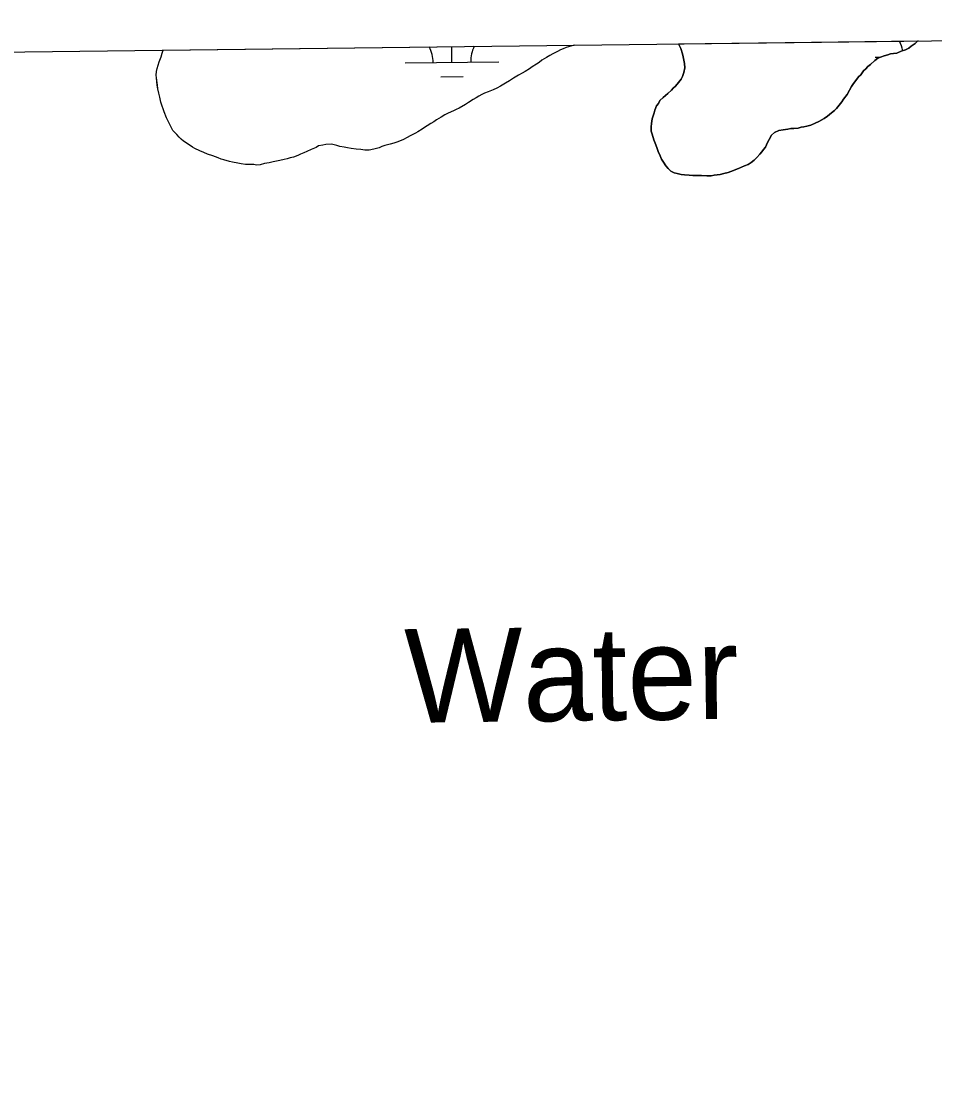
# Model space of a CAD drawing. Extents: x 3704301 to 3742427, y 506229 to 532009.
# Drawn here: x 3737339 to 3738314, y 529086 to 530215 of the extents above; entities that cross this region are included whole.
import ezdxf

# ---------------------------------------------------------------- set-up
doc = ezdxf.new("R2010")
doc.units = 0
for name, color, linetype in [('V-GRID-FRAM', 7, 'Continuous'), ('V-RIVR-IDEN', 7, 'Continuous'), ('V-TOPO-SHOR', 7, 'Continuous'), ('V-WETL-SWMP', 7, 'Continuous')]:
    doc.layers.add(name, color=color, linetype=linetype)

msp = doc.modelspace()

# ---------------------------------------------------------------- linework, layer by layer
at = {"layer": 'V-GRID-FRAM'}
msp.add_lwpolyline([(3708355.7, 529827.8), (3740022.4, 530214.7), (3740252.5, 512033.3), (3708569.9, 511646.2), (3708355.7, 529827.8)], dxfattribs=at)
at = {"layer": 'V-TOPO-SHOR'}
for points in [[(3738152.5, 530098.6), (3738157.4, 530099.2), (3738160.7, 530100), (3738163.9, 530100.1), (3738168.3, 530100.6), (3738171.5, 530101.5), (3738174.5, 530102), (3738177.8, 530102.6), (3738182.1, 530103.7), (3738186.5, 530105.9), (3738190.5, 530107.5), (3738196, 530110.6), (3738199.8, 530113.3), (3738204.1, 530116.8), (3738207.1, 530119.3), (3738209.2, 530121.5), (3738212.2, 530125), (3738214.9, 530128.6), (3738216.8, 530131.3), (3738220.6, 530136.5), (3738223.3, 530141.1), (3738225.4, 530145), (3738227.6, 530148.2), (3738231.1, 530152.9), (3738233, 530155.3), (3738235.2, 530157.5), (3738238.1, 530161.6), (3738240.6, 530163.8), (3738242.7, 530166.3), (3738245.7, 530168.4), (3738250.3, 530172.5), (3738253.3, 530175), (3738256.3, 530176.4), (3738260.1, 530177.8), (3738264.1, 530178.9), (3738267.1, 530179.7), (3738270.1, 530180.3), (3738273.9, 530180.6), (3738278.5, 530182.5), (3738283.1, 530184.1), (3738286.4, 530185.8), (3738289.1, 530188), (3738293.4, 530191), (3738295.9, 530193.2), (3738296.4, 530193.6)], [(3737648.5, 530077.6), (3737643.9, 530075.4), (3737640.7, 530074), (3737636.9, 530072.7), (3737634.2, 530071.3), (3737629.6, 530069.6), (3737626, 530068.8), (3737623, 530067.7), (3737619.8, 530066.9), (3737614.9, 530065.8), (3737611.4, 530065.2), (3737607.8, 530064.6), (3737603.5, 530063.5), (3737598.6, 530062.7), (3737594, 530061.3), (3737590.2, 530061), (3737587.2, 530061.5), (3737583.9, 530061.5), (3737578.2, 530061.8), (3737573.9, 530062.3), (3737570, 530063.1), (3737564.6, 530064.1), (3737561.1, 530064.9), (3737555.3, 530066.5), (3737552.3, 530067.3), (3737549.1, 530068.7), (3737543.6, 530070.8), (3737537.9, 530072.7), (3737533.8, 530074.6), (3737529.7, 530076.2), (3737524.3, 530078.6), (3737521.6, 530080.2), (3737516.1, 530084), (3737512.3, 530086.7), (3737509.8, 530088.6), (3737507.4, 530090.8), (3737504.9, 530093.5), (3737500.8, 530098.1), (3737498.1, 530103.8), (3737496.1, 530107.3), (3737493.9, 530111.4), (3737491.5, 530117.9), (3737490.4, 530120.9), (3737489.5, 530123.9), (3737488.1, 530128.2), (3737487, 530133.4), (3737485.9, 530137.7), (3737484.8, 530142.6), (3737484.3, 530146.4), (3737483.4, 530154), (3737483.1, 530157), (3737483.4, 530160.8), (3737484.2, 530164.3), (3737485, 530167.6), (3737486.3, 530171.1), (3737488.4, 530176.6), (3737489.5, 530180.4), (3737490.5, 530183.8)], [(3737929.2, 530189.1), (3737925.6, 530188), (3737920.7, 530186.7), (3737917.5, 530185.3), (3737914.5, 530183.9), (3737911.5, 530182.3), (3737906.6, 530179.8), (3737903.3, 530177.9), (3737899.6, 530175.9), (3737894.7, 530172.9), (3737892, 530170.7), (3737889, 530168.8), (3737884.4, 530165.8), (3737881.7, 530163.9), (3737876.8, 530160.9), (3737873.8, 530159), (3737870, 530157), (3737864.6, 530153.7), (3737860.3, 530151), (3737855.9, 530148.5), (3737850.5, 530145.2), (3737846.7, 530143.1), (3737842.9, 530141.4), (3737837.5, 530139.2), (3737833.7, 530137.8), (3737830.7, 530136.2), (3737827.4, 530134.5), (3737824.7, 530132.9), (3737821.5, 530131.2), (3737816.3, 530127.9), (3737813.3, 530125.8), (3737806.6, 530121.9), (3737803.3, 530120.5), (3737800.3, 530118.9), (3737794.9, 530116.4), (3737791.1, 530114.5), (3737787.3, 530112.3), (3737782.4, 530109.3), (3737779.5, 530107.1), (3737776.2, 530105.4), (3737772.4, 530103), (3737769.4, 530101.1), (3737767, 530099.2), (3737762.4, 530096.4), (3737759.7, 530095), (3737754.2, 530092.3), (3737751, 530090.4), (3737747.2, 530088.4), (3737740.9, 530086), (3737736.9, 530084.3), (3737732.8, 530083.5), (3737727.1, 530081.8), (3737723.8, 530081), (3737720.9, 530079.6), (3737715.4, 530078), (3737710.3, 530077.1), (3737705.9, 530076.8), (3737701.6, 530077.6), (3737696.4, 530077.9), (3737691, 530078.6), (3737687.1, 530079.4), (3737683.6, 530080), (3737679, 530081), (3737675.7, 530081.8), (3737670.3, 530083.4), (3737664, 530082.9), (3737660.8, 530082.3), (3737656.4, 530081.5), (3737653.7, 530079.8), (3737648.5, 530077.6)], [(3738040.6, 530190.5), (3738041.4, 530188.9), (3738043.1, 530185.4), (3738045, 530179.9), (3738045.6, 530176.7), (3738046.4, 530173.2), (3738046.9, 530169.6), (3738047.5, 530165), (3738046.5, 530159.8), (3738044.8, 530155.7), (3738043.5, 530152.7), (3738040.5, 530149.2), (3738037.3, 530145.4), (3738035.1, 530143.2), (3738033, 530141), (3738029.2, 530137.4), (3738024.3, 530133.3), (3738020.8, 530129.8), (3738019.4, 530126.8), (3738017.3, 530124.1), (3738015.4, 530119.7), (3738014.6, 530116.7), (3738012.7, 530110.4), (3738011.7, 530105.5), (3738011.4, 530102), (3738011.4, 530097.4), (3738012.5, 530093.9), (3738014.2, 530087.9), (3738016.4, 530082.5), (3738017.8, 530078.9), (3738018.9, 530075.4), (3738021.1, 530070.8), (3738022.4, 530067.5), (3738024.6, 530064), (3738027.1, 530060.2), (3738029.6, 530057.2), (3738032.6, 530054.5), (3738036.1, 530052.9), (3738039.4, 530052.1), (3738043.5, 530051.1), (3738047, 530050.5), (3738051.9, 530050.3), (3738056, 530050), (3738061.4, 530049.8), (3738065.2, 530049.8), (3738070.9, 530049.6), (3738075.6, 530049.6), (3738078.8, 530050.1), (3738085.3, 530051), (3738089.1, 530052.1), (3738093.5, 530053.2), (3738096.7, 530054.3), (3738104.6, 530057.3), (3738111.1, 530060.1), (3738114.9, 530061.7), (3738118.4, 530063.9), (3738121.4, 530066.1), (3738124.4, 530069.1), (3738127.4, 530072.7), (3738129.5, 530075.1), (3738131.4, 530077.6), (3738133.6, 530080.3), (3738135.7, 530085), (3738137.4, 530088.5), (3738140.1, 530092.9), (3738143, 530095.9), (3738147.6, 530098.1), (3738152.5, 530098.6)]]:
    msp.add_lwpolyline(points, dxfattribs=at)
at = {"layer": 'V-WETL-SWMP'}
for p, q in [((3738040.6, 530190.5), (3738296.4, 530193.6)), ((3738295.9, 530193.2), (3738293.4, 530191)), ((3738296.4, 530193.6), (3738295.9, 530193.2)), ((3737488.4, 530176.6), (3737489.5, 530180.4)), ((3737489.5, 530180.4), (3737490.5, 530183.8)), ((3737490.5, 530183.8), (3737929.2, 530189.1)), ((3737798.8, 530170.8), (3737798.5, 530187.5)), ((3737906.6, 530179.8), (3737903.3, 530177.9)), ((3737911.5, 530182.3), (3737906.6, 530179.8)), ((3737914.5, 530183.9), (3737911.5, 530182.3)), ((3737917.5, 530185.3), (3737914.5, 530183.9)), ((3737920.7, 530186.7), (3737917.5, 530185.3)), ((3737925.6, 530188), (3737920.7, 530186.7)), ((3737929.2, 530189.1), (3737925.6, 530188)), ((3738041.4, 530188.9), (3738040.6, 530190.5)), ((3738043.1, 530185.4), (3738041.4, 530188.9)), ((3738045, 530179.9), (3738043.1, 530185.4)), ((3738045.6, 530176.7), (3738045, 530179.9)), ((3738270.1, 530180.3), (3738267.1, 530179.7)), ((3738273.9, 530180.6), (3738270.1, 530180.3)), ((3738278.5, 530182.5), (3738273.9, 530180.6)), ((3738283.1, 530184.1), (3738278.5, 530182.5)), ((3738286.4, 530185.8), (3738283.1, 530184.1)), ((3738289.1, 530188), (3738286.4, 530185.8)), ((3738293.4, 530191), (3738289.1, 530188)), ((3737485, 530167.6), (3737486.3, 530171.1)), ((3737486.3, 530171.1), (3737488.4, 530176.6)), ((3737748.8, 530170.2), (3737848.7, 530171.4)), ((3737889, 530168.8), (3737884.4, 530165.8)), ((3737892, 530170.7), (3737889, 530168.8)), ((3737894.7, 530172.9), (3737892, 530170.7)), ((3737899.6, 530175.9), (3737894.7, 530172.9)), ((3737903.3, 530177.9), (3737899.6, 530175.9)), ((3738046.4, 530173.2), (3738045.6, 530176.7)), ((3738046.9, 530169.6), (3738046.4, 530173.2)), ((3738047.5, 530165), (3738046.9, 530169.6)), ((3738245.7, 530168.4), (3738242.7, 530166.3)), ((3738250.3, 530172.5), (3738245.7, 530168.4)), ((3738253.3, 530175), (3738250.3, 530172.5)), ((3738250.6, 530176.4), (3738256.4, 530176.4)), ((3738256.3, 530176.4), (3738253.3, 530175)), ((3738260.1, 530177.8), (3738256.3, 530176.4)), ((3738264.1, 530178.9), (3738260.1, 530177.8)), ((3738267.1, 530179.7), (3738264.1, 530178.9)), ((3737483.1, 530157), (3737483.4, 530160.8)), ((3737483.4, 530160.8), (3737484.2, 530164.3)), ((3737484.2, 530164.3), (3737485, 530167.6)), ((3737873.8, 530159), (3737870, 530157)), ((3737876.8, 530160.9), (3737873.8, 530159)), ((3737881.7, 530163.9), (3737876.8, 530160.9)), ((3737884.4, 530165.8), (3737881.7, 530163.9)), ((3738044.8, 530155.7), (3738046.5, 530159.8)), ((3738046.5, 530159.8), (3738047.5, 530165)), ((3738235.2, 530157.5), (3738233, 530155.3)), ((3738238.1, 530161.6), (3738235.2, 530157.5)), ((3738240.6, 530163.8), (3738238.1, 530161.6)), ((3738242.7, 530166.3), (3738240.6, 530163.8)), ((3737483.4, 530154), (3737483.1, 530157)), ((3737484.2, 530146.4), (3737483.4, 530154)), ((3737484.8, 530142.6), (3737484.2, 530146.4)), ((3737786.9, 530155.3), (3737810.9, 530155.5)), ((3737855.9, 530148.5), (3737850.5, 530145.2)), ((3737860.3, 530151), (3737855.9, 530148.5)), ((3737864.6, 530153.7), (3737860.3, 530151)), ((3737870, 530157), (3737864.6, 530153.7)), ((3738037.3, 530145.4), (3738040.5, 530149.2)), ((3738040.5, 530149.2), (3738043.5, 530152.7)), ((3738043.5, 530152.7), (3738044.8, 530155.7)), ((3738227.6, 530148.2), (3738225.4, 530145)), ((3738231.1, 530152.9), (3738227.6, 530148.2)), ((3738233, 530155.3), (3738231.1, 530152.9)), ((3737485.9, 530137.7), (3737484.8, 530142.6)), ((3737487, 530133.4), (3737485.9, 530137.7)), ((3737830.7, 530136.2), (3737827.4, 530134.5)), ((3737833.7, 530137.8), (3737830.7, 530136.2)), ((3737837.5, 530139.2), (3737833.7, 530137.8)), ((3737842.9, 530141.4), (3737837.5, 530139.2)), ((3737846.7, 530143.1), (3737842.9, 530141.4)), ((3737850.5, 530145.2), (3737846.7, 530143.1)), ((3738024.3, 530133.3), (3738029.2, 530137.4)), ((3738029.2, 530137.4), (3738033, 530141)), ((3738033, 530141), (3738035.1, 530143.2)), ((3738035.1, 530143.2), (3738037.3, 530145.4)), ((3738220.6, 530136.5), (3738216.8, 530131.3)), ((3738223.3, 530141.1), (3738220.6, 530136.5)), ((3738225.4, 530145), (3738223.3, 530141.1)), ((3737488.1, 530128.2), (3737487, 530133.4)), ((3737489.5, 530123.9), (3737488.1, 530128.2)), ((3737490.4, 530120.9), (3737489.5, 530123.9)), ((3737813.3, 530125.8), (3737806.6, 530121.9)), ((3737816.3, 530127.9), (3737813.3, 530125.8)), ((3737821.5, 530131.2), (3737816.3, 530127.9)), ((3737824.7, 530132.9), (3737821.5, 530131.2)), ((3737827.4, 530134.5), (3737824.7, 530132.9)), ((3738015.4, 530119.7), (3738017.3, 530124.1)), ((3738017.3, 530124.1), (3738019.4, 530126.8)), ((3738019.4, 530126.8), (3738020.8, 530129.8)), ((3738020.8, 530129.8), (3738024.3, 530133.3)), ((3738212.2, 530125), (3738209.2, 530121.5)), ((3738214.9, 530128.6), (3738212.2, 530125)), ((3738216.8, 530131.3), (3738214.9, 530128.6)), ((3737491.5, 530117.9), (3737490.4, 530120.9)), ((3737493.9, 530111.4), (3737491.5, 530117.9)), ((3737787.3, 530112.3), (3737782.4, 530109.3)), ((3737791.1, 530114.5), (3737787.3, 530112.3)), ((3737794.9, 530116.4), (3737791.1, 530114.5)), ((3737800.3, 530118.9), (3737794.9, 530116.4)), ((3737803.3, 530120.5), (3737800.3, 530118.9)), ((3737806.6, 530121.9), (3737803.3, 530120.5)), ((3738012.7, 530110.4), (3738014.6, 530116.7)), ((3738014.6, 530116.7), (3738015.4, 530119.7)), ((3738199.8, 530113.3), (3738196, 530110.6)), ((3738204.1, 530116.8), (3738199.8, 530113.3)), ((3738207.1, 530119.3), (3738204.1, 530116.8)), ((3738209.2, 530121.5), (3738207.1, 530119.3)), ((3737496.1, 530107.3), (3737493.9, 530111.4)), ((3737498.1, 530103.8), (3737496.1, 530107.3)), ((3737500.8, 530098.1), (3737498.1, 530103.8)), ((3737769.4, 530101.1), (3737767, 530099.2)), ((3737772.4, 530103), (3737769.4, 530101.1)), ((3737776.2, 530105.4), (3737772.4, 530103)), ((3737779.5, 530107.1), (3737776.2, 530105.4)), ((3737782.4, 530109.3), (3737779.5, 530107.1)), ((3738011.4, 530102), (3738011.7, 530105.5)), ((3738011.4, 530097.4), (3738011.4, 530102)), ((3738011.7, 530105.5), (3738012.7, 530110.4)), ((3738171.5, 530101.5), (3738168.3, 530100.6)), ((3738174.5, 530102), (3738171.5, 530101.5)), ((3738177.8, 530102.6), (3738174.5, 530102)), ((3738182.1, 530103.7), (3738177.8, 530102.6)), ((3738186.5, 530105.9), (3738182.1, 530103.7)), ((3738190.5, 530107.5), (3738186.5, 530105.9)), ((3738196, 530110.6), (3738190.5, 530107.5)), ((3737504.9, 530093.5), (3737500.8, 530098.1)), ((3737507.4, 530090.8), (3737504.9, 530093.5)), ((3737509.8, 530088.6), (3737507.4, 530090.8)), ((3737751, 530090.4), (3737747.2, 530088.4)), ((3737754.2, 530092.3), (3737751, 530090.4)), ((3737759.7, 530095), (3737754.2, 530092.3)), ((3737762.4, 530096.4), (3737759.7, 530095)), ((3737767, 530099.2), (3737762.4, 530096.4)), ((3738012.5, 530093.9), (3738011.4, 530097.4)), ((3738014.2, 530087.9), (3738012.5, 530093.9)), ((3738140.1, 530092.9), (3738137.4, 530088.5)), ((3738143, 530095.9), (3738140.1, 530092.9)), ((3738147.6, 530098.1), (3738143, 530095.9)), ((3738152.5, 530098.6), (3738147.6, 530098.1)), ((3738157.4, 530099.2), (3738152.5, 530098.6)), ((3738160.7, 530100), (3738157.4, 530099.2)), ((3738163.9, 530100.1), (3738160.7, 530100)), ((3738168.3, 530100.6), (3738163.9, 530100.1)), ((3737512.3, 530086.7), (3737509.8, 530088.6)), ((3737516.1, 530084), (3737512.3, 530086.7)), ((3737521.6, 530080.2), (3737516.1, 530084)), ((3737524.3, 530078.6), (3737521.6, 530080.2)), ((3737529.7, 530076.2), (3737524.3, 530078.6)), ((3737653.7, 530079.8), (3737648.5, 530077.6)), ((3737656.4, 530081.5), (3737653.7, 530079.8)), ((3737660.8, 530082.3), (3737656.4, 530081.5)), ((3737664, 530082.9), (3737660.8, 530082.3)), ((3737670.3, 530083.4), (3737664, 530082.9)), ((3737675.7, 530081.8), (3737670.3, 530083.4)), ((3737679, 530081), (3737675.7, 530081.8)), ((3737683.6, 530080), (3737679, 530081)), ((3737687.1, 530079.4), (3737683.6, 530080)), ((3737691, 530078.6), (3737687.1, 530079.4)), ((3737696.4, 530077.9), (3737691, 530078.6)), ((3737720.9, 530079.6), (3737715.4, 530078)), ((3737723.8, 530081), (3737720.9, 530079.6)), ((3737727.1, 530081.8), (3737723.8, 530081)), ((3737732.8, 530083.5), (3737727.1, 530081.8)), ((3737736.9, 530084.3), (3737732.8, 530083.5)), ((3737740.9, 530086), (3737736.9, 530084.3)), ((3737747.2, 530088.4), (3737740.9, 530086)), ((3738016.4, 530082.5), (3738014.2, 530087.9)), ((3738017.8, 530078.9), (3738016.4, 530082.5)), ((3738018.9, 530075.4), (3738017.8, 530078.9)), ((3738133.6, 530080.3), (3738131.4, 530077.6)), ((3738135.7, 530085), (3738133.6, 530080.3)), ((3738137.4, 530088.5), (3738135.7, 530085)), ((3737533.8, 530074.6), (3737529.7, 530076.2)), ((3737537.9, 530072.7), (3737533.8, 530074.6)), ((3737543.6, 530070.8), (3737537.9, 530072.7)), ((3737549.1, 530068.7), (3737543.6, 530070.8)), ((3737552.3, 530067.3), (3737549.1, 530068.7)), ((3737555.3, 530066.5), (3737552.3, 530067.3)), ((3737623, 530067.7), (3737619.8, 530066.9)), ((3737626, 530068.8), (3737623, 530067.7)), ((3737629.6, 530069.6), (3737626, 530068.8)), ((3737634.2, 530071.3), (3737629.6, 530069.6)), ((3737636.9, 530072.7), (3737634.2, 530071.3)), ((3737640.7, 530074), (3737636.9, 530072.7)), ((3737643.9, 530075.4), (3737640.7, 530074)), ((3737648.5, 530077.6), (3737643.9, 530075.4)), ((3737701.6, 530077.6), (3737696.4, 530077.9)), ((3737705.9, 530076.8), (3737701.6, 530077.6)), ((3737710.3, 530077.1), (3737705.9, 530076.8)), ((3737715.4, 530078), (3737710.3, 530077.1)), ((3738021.1, 530070.8), (3738018.9, 530075.4)), ((3738022.4, 530067.5), (3738021.1, 530070.8)), ((3738024.6, 530064), (3738022.4, 530067.5)), ((3738124.4, 530069.1), (3738121.4, 530066.1)), ((3738127.4, 530072.7), (3738124.4, 530069.1)), ((3738129.5, 530075.1), (3738127.4, 530072.7)), ((3738131.4, 530077.6), (3738129.5, 530075.1)), ((3737561.1, 530064.9), (3737555.3, 530066.5)), ((3737564.6, 530064.1), (3737561.1, 530064.9)), ((3737570, 530063.1), (3737564.6, 530064.1)), ((3737573.9, 530062.3), (3737570, 530063.1)), ((3737578.2, 530061.8), (3737573.9, 530062.3)), ((3737583.9, 530061.5), (3737578.2, 530061.8)), ((3737587.2, 530061.5), (3737583.9, 530061.5)), ((3737590.2, 530061), (3737587.2, 530061.5)), ((3737594, 530061.3), (3737590.2, 530061)), ((3737598.6, 530062.7), (3737594, 530061.3)), ((3737603.5, 530063.5), (3737598.6, 530062.7)), ((3737607.8, 530064.6), (3737603.5, 530063.5)), ((3737611.4, 530065.2), (3737607.8, 530064.6)), ((3737614.9, 530065.8), (3737611.4, 530065.2)), ((3737619.8, 530066.9), (3737614.9, 530065.8)), ((3738027.1, 530060.2), (3738024.6, 530064)), ((3738029.6, 530057.2), (3738027.1, 530060.2)), ((3738032.6, 530054.5), (3738029.6, 530057.2)), ((3738104.6, 530057.3), (3738096.7, 530054.3)), ((3738111.1, 530060.1), (3738104.6, 530057.3)), ((3738114.9, 530061.7), (3738111.1, 530060.1)), ((3738118.4, 530063.9), (3738114.9, 530061.7)), ((3738121.4, 530066.1), (3738118.4, 530063.9)), ((3738036.1, 530052.9), (3738032.6, 530054.5)), ((3738039.4, 530052.1), (3738036.1, 530052.9)), ((3738043.5, 530051.1), (3738039.4, 530052.1)), ((3738047, 530050.5), (3738043.5, 530051.1)), ((3738051.9, 530050.3), (3738047, 530050.5)), ((3738056, 530050), (3738051.9, 530050.3)), ((3738061.4, 530049.8), (3738056, 530050)), ((3738065.2, 530049.8), (3738061.4, 530049.8)), ((3738070.9, 530049.6), (3738065.2, 530049.8)), ((3738075.6, 530049.6), (3738070.9, 530049.6)), ((3738078.8, 530050.1), (3738075.6, 530049.6)), ((3738085.3, 530051), (3738078.8, 530050.1)), ((3738089.1, 530052.1), (3738085.3, 530051)), ((3738093.5, 530053.2), (3738089.1, 530052.1)), ((3738096.7, 530054.3), (3738093.5, 530053.2))]:
    msp.add_line(p, q, dxfattribs=at)
for centre, start, end in [((3738245.4, 530176.8), 10.2357, 28.1181), ((3737743.5, 530170.6), 359.9282, 28.1181), ((3737854, 530172), 153.2819, 181.4719)]:
    msp.add_arc(centre, 35.2, start, end, dxfattribs=at)

# ---------------------------------------------------------------- texts
at = {"layer": 'V-RIVR-IDEN'}
msp.add_text('Water', height=100, rotation=0.7165, dxfattribs=at).set_placement((3737748.7, 529465.5))

doc.saveas('drawing.dxf')
